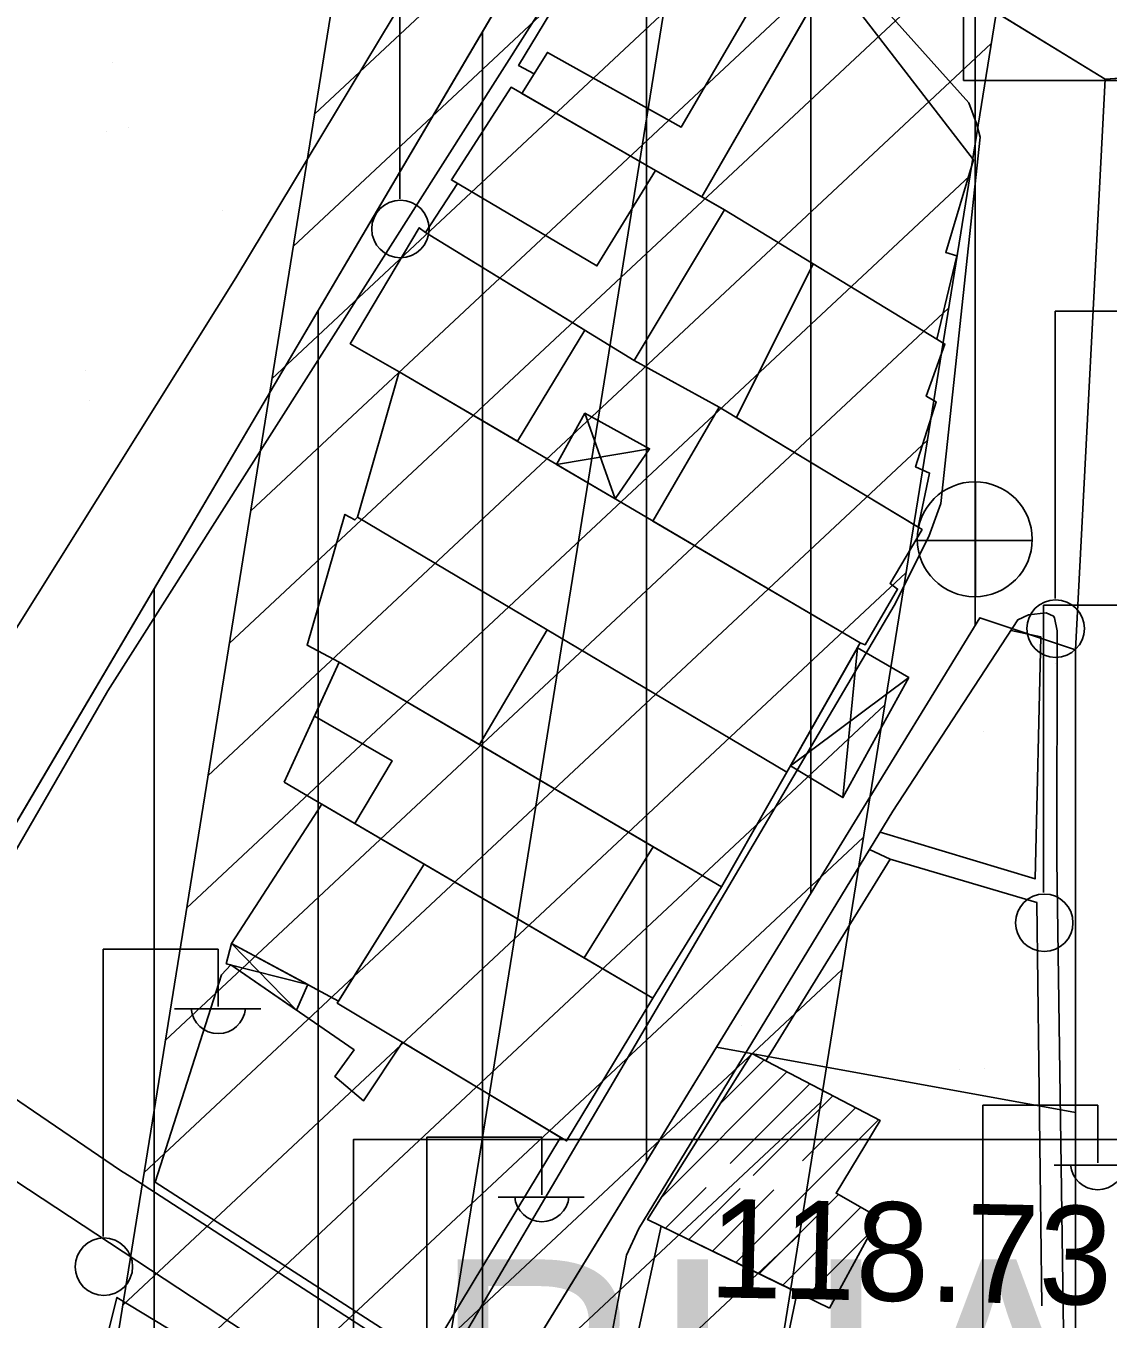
# Model space of a CAD drawing. Extents: x 417997 to 421451, y 4451742 to 4455216.
# Drawn here: x 419463 to 419529, y 4452722.7 to 4452801.4 of the extents above; entities that cross this region are included whole.
import ezdxf

# ---------------------------------------------------------------- set-up
doc = ezdxf.new("R2010")
doc.units = 0
for name, color, linetype in [('ADA', 7, 'Continuous'), ('B_Mesken', 7, 'Continuous'), ('B_Resmi', 7, 'Continuous'), ('B_Sundurma', 7, 'Continuous'), ('B_Tarama', 7, 'Continuous'), ('B_Teras', 7, 'Continuous'), ('Default', 7, 'Continuous'), ('LJ_SEMBOL', 7, 'Continuous'), ('PL_AYA_PARK_DINLENME', 7, 'Continuous'), ('PL_K_BHA', 7, 'Continuous'), ('PL_KON_MEV_350', 7, 'Continuous'), ('PL_OZEL_DONATI', 7, 'Continuous'), ('S_Elektrik_Diregi', 7, 'Continuous'), ('S_Rogar_Kapagi', 7, 'Continuous'), ('Sinir_Duvar_tek_tarafa_ait', 7, 'Continuous'), ('TA_ENH_154', 7, 'Continuous'), ('TA_ENH_KORUMA', 7, 'Continuous'), ('TA_ENH_TARAMA', 7, 'Continuous'), ('TR_ORTAYOGUNKONUT', 7, 'Continuous'), ('TR_PARKALANI', 7, 'Continuous'), ('Y_Kot_Noktasi', 7, 'Continuous'), ('Yol_Kaldirim_kenari_bordurtasi', 7, 'Continuous'), ('Yol_Sose', 7, 'Continuous')]:
    doc.layers.add(name, color=color, linetype=linetype)

# ---------------------------------------------------------------- blocks, each defined once
blk = doc.blocks.new('POINT_DISPLAY')
at = {"layer": 'Default'}
blk.add_line((0, 0), (0, 0), dxfattribs=at)

msp = doc.modelspace()

# ---------------------------------------------------------------- linework, layer by layer
at = {"layer": 'ADA'}
for p, q in [((419454.032, 4452738.645), (419499.673, 4452816.036)), ((419454.032, 4452738.645), (419499.673, 4452816.036)), ((419499.673, 4452816.036), (419528.777, 4452798.176)), ((419499.673, 4452816.036), (419528.777, 4452798.176)), ((419528.777, 4452798.176), (419567.021, 4452800.801)), ((419528.777, 4452798.176), (419567.021, 4452800.801)), ((419521.144, 4452765.395), (419505.117, 4452739.256)), ((419521.144, 4452765.395), (419505.117, 4452739.256)), ((419526.978, 4452763.45), (419521.144, 4452765.395)), ((419526.978, 4452763.45), (419521.144, 4452765.395)), ((419526.978, 4452735.281), (419526.978, 4452763.45)), ((419526.978, 4452735.281), (419526.978, 4452763.45)), ((419505.117, 4452739.256), (419491.795, 4452717.529)), ((419505.117, 4452739.256), (419491.795, 4452717.529)), ((419505.117, 4452739.256), (419526.978, 4452735.281)), ((419505.117, 4452739.256), (419526.978, 4452735.281)), ((419526.978, 4452720.667), (419526.978, 4452735.281)), ((419526.978, 4452720.667), (419526.978, 4452735.281))]:
    msp.add_line(p, q, dxfattribs=at)
at = {"layer": 'B_Mesken'}
for points in [[(419494.001, 4452798.506), (419493.056, 4452799.022), (419500.464, 4452811.258), (419509.357, 4452806.342), (419509.194, 4452805.945), (419511.938, 4452804.445), (419504.214, 4452791.013), (419501.397, 4452792.616), (419493.26, 4452797.308)], [(419505.601, 4452790.224), (419518.538, 4452782.357), (419519.748, 4452787.433), (419519.07, 4452787.64), (419520.756, 4452793.27), (419512.027, 4452804.601), (419504.214, 4452791.013)], [(419489.328, 4452791.838), (419488.965, 4452792.052), (419492.6, 4452797.689), (419501.397, 4452792.616), (419505.601, 4452790.224), (419500.105, 4452781.06), (419487.393, 4452788.853)], [(419487.393, 4452788.853), (419487.002, 4452789.143), (419482.809, 4452782.08), (419485.792, 4452780.366), (419492.981, 4452776.136), (419497.097, 4452782.905)], [(419517.39, 4452770.908), (419518.082, 4452774.206), (419517.237, 4452774.579), (419518.488, 4452778.535), (419517.87, 4452778.888), (419519.016, 4452782.06), (419518.538, 4452782.357), (419510.991, 4452786.946), (419506.335, 4452777.586)], [(419483.24, 4452771.52), (419509.396, 4452756), (419513.851, 4452763.858), (419485.792, 4452780.366)], [(419501.239, 4452771.278), (419505.278, 4452778.224), (419517.632, 4452770.762), (419515.685, 4452767.474), (419516.137, 4452767.144), (419514.169, 4452763.753), (419513.851, 4452763.858)], [(419482.135, 4452762.686), (419480.171, 4452763.721), (419482.483, 4452771.691), (419483.093, 4452771.348), (419483.24, 4452771.52), (419494.797, 4452764.663), (419490.675, 4452757.669)], [(419490.675, 4452757.669), (419494.797, 4452764.663), (419509.396, 4452756), (419505.423, 4452749.006), (419505.423, 4452749.006), (419501.257, 4452751.453)], [(419478.787, 4452755.394), (419501.234, 4452742.229), (419505.423, 4452749.006), (419482.135, 4452762.686)], [(419482.093, 4452742.061), (419475.571, 4452745.57), (419481.08, 4452754.049), (419483.091, 4452752.87), (419487.302, 4452750.4)], [(419487.302, 4452750.4), (419482.014, 4452741.934), (419495.978, 4452733.54), (419501.234, 4452742.229), (419497.052, 4452744.682)], [(419485.981, 4452739.549), (419483.606, 4452735.983), (419481.865, 4452737.466), (419483.041, 4452739.085), (419475.538, 4452744.259), (419474.961, 4452743.645), (419470.913, 4452731.028), (419487.499, 4452720.347), (419495.616, 4452733.757)], [(419510.015, 4452724.333), (419508.967, 4452719.266), (419500.126, 4452720.96), (419501.731, 4452728.363)], [(419474.872, 4452708.151), (419478.615, 4452717.946), (419468.596, 4452724.011), (419466.005, 4452713.594), (419474.448, 4452708.009), (419474.481, 4452708.217)]]:
    msp.add_lwpolyline(points, close=True, dxfattribs=at)
at = {"layer": 'B_Resmi'}
msp.add_lwpolyline([(419511.993, 4452723.37), (419515.002, 4452728.884), (419512.388, 4452730.355), (419515.083, 4452734.777), (419507.261, 4452738.859), (419500.917, 4452728.758)], close=True, dxfattribs=at)
at = {"layer": 'B_Sundurma'}
for p, q in [((419497.096, 4452777.841), (419498.944, 4452772.628)), ((419495.371, 4452774.73), (419501.032, 4452775.682)), ((419512.808, 4452754.442), (419513.688, 4452763.57)), ((419509.616, 4452756.389), (419516.814, 4452761.751)), ((419479.54, 4452741.5), (419475.571, 4452745.57)), ((419480.218, 4452743.07), (419475.25, 4452744.322))]:
    msp.add_line(p, q, dxfattribs=at)
for points in [[(419495.371, 4452774.73), (419497.096, 4452777.841), (419501.032, 4452775.682), (419498.944, 4452772.628)], [(419509.616, 4452756.389), (419512.808, 4452754.442), (419516.814, 4452761.751), (419513.688, 4452763.57)], [(419480.218, 4452743.07), (419479.54, 4452741.5), (419475.538, 4452744.259), (419475.25, 4452744.322), (419475.571, 4452745.57)]]:
    msp.add_lwpolyline(points, close=True, dxfattribs=at)
at = {"layer": 'B_Tarama'}
for p, q in [((419501.772, 4452730.12), (419509.397, 4452737.744)), ((419505.354, 4452735.823), (419508.003, 4452738.472)), ((419505.947, 4452732.173), (419510.791, 4452737.017)), ((419507.34, 4452731.445), (419512.185, 4452736.29)), ((419510.345, 4452732.328), (419513.579, 4452735.562)), ((419506.285, 4452726.147), (419514.973, 4452734.835)), ((419502.004, 4452728.23), (419504.478, 4452730.704)), ((419503.431, 4452727.536), (419506.549, 4452730.654)), ((419504.858, 4452726.841), (419508.592, 4452730.575)), ((419507.712, 4452725.453), (419512.532, 4452730.273)), ((419509.139, 4452724.759), (419513.89, 4452729.51)), ((419510.566, 4452724.064), (419514.541, 4452728.039)), ((419511.993, 4452723.37), (419511.994, 4452723.371))]:
    msp.add_line(p, q, dxfattribs=at)
at = {"layer": 'B_Teras'}
for points in [[(419493.26, 4452797.308), (419494.811, 4452799.813), (419502.965, 4452795.269), (419509.194, 4452805.945), (419511.938, 4452804.445), (419504.214, 4452791.013), (419501.397, 4452792.616)], [(419488.965, 4452792.052), (419497.823, 4452786.815), (419501.397, 4452792.616), (419492.6, 4452797.689)], [(419483.091, 4452752.87), (419485.361, 4452756.678), (419480.633, 4452759.413), (419482.135, 4452762.686), (419501.257, 4452751.453), (419497.052, 4452744.682)]]:
    msp.add_lwpolyline(points, close=True, dxfattribs=at)
at = {"layer": 'LJ_SEMBOL'}
for p, q in [((419520.156, 4452828.101), (419520.156, 4452798.101)), ((419520.156, 4452828.101), (419520.156, 4452798.101)), ((419520.156, 4452798.101), (419550.156, 4452798.101)), ((419520.156, 4452798.101), (419550.156, 4452798.101))]:
    msp.add_line(p, q, dxfattribs=at)
msp.add_lwpolyline([(419520.156, 4452798.101), (419550.156, 4452798.101), (419550.156, 4452828.101), (419520.156, 4452828.101)], close=True, dxfattribs=at)
msp.add_lwpolyline([(419520.156, 4452798.101), (419550.156, 4452798.101), (419550.156, 4452828.101), (419520.156, 4452828.101)], close=True, dxfattribs=at)
msp.add_lwpolyline([(419483.004, 4452733.638), (419533.004, 4452733.638), (419533.004, 4452703.638), (419483.004, 4452703.638), (419483.004, 4452733.638), (419533.004, 4452733.638)], dxfattribs=at)
msp.add_lwpolyline([(419483.004, 4452733.638), (419533.004, 4452733.638), (419533.004, 4452703.638), (419483.004, 4452703.638), (419483.004, 4452733.638), (419533.004, 4452733.638)], dxfattribs=at)
at = {"layer": 'PL_AYA_PARK_DINLENME'}
for points in [[(419459.655, 4452841.171), (419498.35, 4452820.335), (419499.673, 4452816.036), (419454.032, 4452738.645), (419413.022, 4452761.135)], [(419459.655, 4452841.171), (419498.35, 4452820.335), (419499.673, 4452816.036), (419454.032, 4452738.645), (419413.022, 4452761.135)], [(419526.978, 4452735.281), (419505.117, 4452739.256), (419521.144, 4452765.395), (419526.978, 4452763.45)], [(419526.978, 4452735.281), (419505.117, 4452739.256), (419521.144, 4452765.395), (419526.978, 4452763.45)]]:
    msp.add_lwpolyline(points, close=True, dxfattribs=at)
at = {"layer": 'PL_K_BHA'}
msp.add_lwpolyline([(419523.729, 4452713.537), (419491.795, 4452717.529), (419505.117, 4452739.256), (419526.978, 4452735.281), (419526.978, 4452720.667)], close=True, dxfattribs=at)
msp.add_lwpolyline([(419523.729, 4452713.537), (419491.795, 4452717.529), (419505.117, 4452739.256), (419526.978, 4452735.281), (419526.978, 4452720.667)], close=True, dxfattribs=at)
at = {"layer": 'PL_KON_MEV_350'}
for points in [[(419454.032, 4452738.645), (419499.673, 4452816.036), (419528.777, 4452798.176), (419526.978, 4452763.45), (419521.144, 4452765.395), (419505.117, 4452739.256), (419491.795, 4452717.529)], [(419526.978, 4452720.667), (419526.978, 4452763.45), (419528.777, 4452798.176), (419567.021, 4452800.801), (419569.824, 4452707.459)]]:
    msp.add_lwpolyline(points, dxfattribs=at)
at = {"layer": 'PL_OZEL_DONATI'}
msp.add_lwpolyline([(419567.021, 4452800.801), (419528.777, 4452798.176), (419499.673, 4452816.036), (419498.35, 4452820.335), (419514.244, 4452846.052), (419540.352, 4452835.88), (419540.683, 4452830.257), (419566.137, 4452830.257)], close=True, dxfattribs=at)
msp.add_lwpolyline([(419567.021, 4452800.801), (419528.777, 4452798.176), (419499.673, 4452816.036), (419498.35, 4452820.335), (419514.244, 4452846.052), (419540.352, 4452835.88), (419540.683, 4452830.257), (419566.137, 4452830.257)], close=True, dxfattribs=at)
at = {"layer": 'S_Elektrik_Diregi'}
for p, q in [((419485.827, 4452790.901), (419485.827, 4452808.401)), ((419525.726, 4452766.568), (419525.726, 4452784.068)), ((419525.726, 4452784.068), (419532.726, 4452784.068)), ((419525.033, 4452748.658), (419525.033, 4452766.158)), ((419525.033, 4452766.158), (419532.033, 4452766.158)), ((419467.762, 4452727.719), (419467.762, 4452745.219)), ((419467.762, 4452745.219), (419474.762, 4452745.219)), ((419474.762, 4452741.719), (419474.762, 4452745.219)), ((419472.102, 4452741.579), (419477.352, 4452741.579)), ((419521.325, 4452718.216), (419521.325, 4452735.716)), ((419521.325, 4452735.716), (419528.325, 4452735.716)), ((419528.325, 4452732.216), (419528.325, 4452735.716)), ((419487.469, 4452716.266), (419487.469, 4452733.767)), ((419487.469, 4452733.767), (419494.469, 4452733.767)), ((419494.469, 4452730.267), (419494.469, 4452733.767)), ((419525.665, 4452732.076), (419530.915, 4452732.076)), ((419491.809, 4452730.127), (419497.059, 4452730.127))]:
    msp.add_line(p, q, dxfattribs=at)
for centre in [(419485.863, 4452789.066), (419525.762, 4452764.732), (419525.069, 4452746.823), (419467.798, 4452725.883)]:
    msp.add_circle(centre, 1.75, dxfattribs=at)
for centre in [(419474.763, 4452741.732), (419528.325, 4452732.229), (419494.47, 4452730.279)]:
    msp.add_arc(centre, 1.658, 184.83843, 355.14641, dxfattribs=at)
at = {"layer": 'S_Rogar_Kapagi'}
for p, q in [((419520.889, 4452766.642), (419520.889, 4452773.642)), ((419517.319, 4452770.107), (419524.319, 4452770.107))]:
    msp.add_line(p, q, dxfattribs=at)
msp.add_circle((419520.836, 4452770.171), 3.5, dxfattribs=at)
at = {"layer": 'Sinir_Duvar_tek_tarafa_ait'}
for points in [[(419500.105, 4452781.06), (419505.278, 4452778.224)], [(419508.114, 4452738.413), (419515.686, 4452750.693), (419524.615, 4452748.064), (419524.926, 4452723.504)]]:
    msp.add_lwpolyline(points, dxfattribs=at)
at = {"layer": 'TA_ENH_154'}
msp.add_lwpolyline([(421244.229, 4452871.733), (420603.453, 4452866.932), (420104.111, 4452747.147), (419709.07, 4452649.72), (419353.297, 4452559.565), (419284.532, 4452601.288), (419287.681, 4452599.871), (419484.079, 4452691.722), (419833.947, 4454863.938), (419862.826, 4455014.236)], dxfattribs=at)
msp.add_lwpolyline([(421244.229, 4452871.733), (420603.453, 4452866.932), (420104.111, 4452747.147), (419709.07, 4452649.72), (419353.297, 4452559.565), (419284.532, 4452601.288), (419287.681, 4452599.871), (419484.079, 4452691.722), (419833.947, 4454863.938), (419862.826, 4455014.236)], dxfattribs=at)
at = {"layer": 'TA_ENH_KORUMA'}
msp.add_line((419466.015, 4452705.355), (419814.248, 4454867.416), dxfattribs=at)
msp.add_line((419466.015, 4452705.355), (419814.248, 4454867.416), dxfattribs=at)
msp.add_lwpolyline([(419883.153, 4455014.021), (419853.647, 4454860.459), (419502.143, 4452678.088), (419329.549, 4452597.37), (419356.508, 4452581.013), (419704.218, 4452669.124), (420099.383, 4452766.582), (420601.013, 4452886.916), (421244.438, 4452891.737)], dxfattribs=at)
msp.add_lwpolyline([(419883.153, 4455014.021), (419853.647, 4454860.459), (419502.143, 4452678.088), (419329.549, 4452597.37), (419356.508, 4452581.013), (419704.218, 4452669.124), (420099.383, 4452766.582), (420601.013, 4452886.916), (421244.438, 4452891.737)], dxfattribs=at)
at = {"layer": 'TA_ENH_TARAMA'}
for p, q in [((419480.624, 4452796.06), (419528.323, 4452840.639)), ((419480.624, 4452796.06), (419528.323, 4452840.639)), ((419479.326, 4452788.003), (419527.026, 4452832.581)), ((419479.326, 4452788.003), (419527.026, 4452832.581)), ((419478.029, 4452779.946), (419525.728, 4452824.524)), ((419478.029, 4452779.946), (419525.728, 4452824.524)), ((419476.731, 4452771.888), (419524.43, 4452816.467)), ((419476.731, 4452771.888), (419524.43, 4452816.467)), ((419475.433, 4452763.831), (419523.133, 4452808.41)), ((419475.433, 4452763.831), (419523.133, 4452808.41)), ((419474.135, 4452755.774), (419521.835, 4452800.353)), ((419474.135, 4452755.774), (419521.835, 4452800.353)), ((419472.838, 4452747.717), (419520.537, 4452792.296)), ((419472.838, 4452747.717), (419520.537, 4452792.296)), ((419471.54, 4452739.66), (419519.24, 4452784.239)), ((419471.54, 4452739.66), (419519.24, 4452784.239)), ((419470.242, 4452731.603), (419517.942, 4452776.181)), ((419470.242, 4452731.603), (419517.942, 4452776.181)), ((419468.945, 4452723.546), (419516.644, 4452768.124)), ((419468.945, 4452723.546), (419516.644, 4452768.124)), ((419467.647, 4452715.488), (419515.347, 4452760.067)), ((419467.647, 4452715.488), (419515.347, 4452760.067)), ((419466.349, 4452707.431), (419514.049, 4452752.01)), ((419466.349, 4452707.431), (419514.049, 4452752.01)), ((419382.309, 4452622.044), (419512.751, 4452743.953)), ((419382.309, 4452622.044), (419512.751, 4452743.953)), ((419396.968, 4452628.9), (419511.454, 4452735.896)), ((419396.968, 4452628.9), (419511.454, 4452735.896)), ((419411.627, 4452635.756), (419510.156, 4452727.839)), ((419411.627, 4452635.756), (419510.156, 4452727.839))]:
    msp.add_line(p, q, dxfattribs=at)
at = {"layer": 'TR_ORTAYOGUNKONUT'}
for p, q in [((419500.855, 4452732.304), (419500.855, 4452815.311)), ((419500.855, 4452732.304), (419500.855, 4452815.311)), ((419510.855, 4452748.614), (419510.855, 4452809.174)), ((419510.855, 4452748.614), (419510.855, 4452809.174)), ((419520.855, 4452764.923), (419520.855, 4452803.038)), ((419520.855, 4452764.923), (419520.855, 4452803.038)), ((419490.855, 4452715.995), (419490.855, 4452801.083)), ((419490.855, 4452715.995), (419490.855, 4452801.083)), ((419480.855, 4452699.685), (419480.855, 4452784.127)), ((419480.855, 4452699.685), (419480.855, 4452784.127)), ((419470.855, 4452683.375), (419470.855, 4452767.17)), ((419470.855, 4452683.375), (419470.855, 4452767.17))]:
    msp.add_line(p, q, dxfattribs=at)
at = {"layer": 'Yol_Kaldirim_kenari_bordurtasi'}
for points in [[(419515.077, 4452752.345), (419524.512, 4452749.493), (419524.857, 4452764.234), (419523.046, 4452764.626)], [(419515.686, 4452750.693), (419514.428, 4452751.279)]]:
    msp.add_lwpolyline(points, dxfattribs=at)
at = {"layer": 'Yol_Sose'}
for points in [[(419432.464, 4452790.726), (419459.518, 4452835.698), (419459.725, 4452835.926), (419459.907, 4452835.926), (419460.637, 4452835.718), (419492.365, 4452816.096), (419492.705, 4452815.502), (419492.771, 4452814.566), (419492.724, 4452814.338), (419492.379, 4452813.54), (419475.843, 4452786.096), (419455.339, 4452753.388), (419450.84, 4452746.46), (419450.198, 4452745.822), (419449.855, 4452745.595), (419449.17, 4452745.597), (419448.69, 4452745.689), (419417.215, 4452765.448), (419416.988, 4452765.905), (419417.012, 4452766.338), (419417.197, 4452766.863), (419431.936, 4452789.974)], [(419469.495, 4452731.315), (419487.484, 4452719.665), (419488.212, 4452719.662), (419488.943, 4452720.366), (419515.93, 4452766.148), (419518.038, 4452770.351), (419518.773, 4452772.35), (419521.169, 4452794.658), (419520.944, 4452795.478), (419520.47, 4452796.753), (419513.077, 4452805.031), (419512.601, 4452805.419), (419501.47, 4452812.046), (419500.696, 4452812.094), (419500.377, 4452811.822), (419468.046, 4452760.936), (419457.172, 4452742.154), (419456.919, 4452741.223), (419456.916, 4452740.313), (419457.368, 4452739.538), (419468.821, 4452731.739)], [(419498.991, 4452718.011), (419520.038, 4452714.897), (419521.773, 4452715.028), (419522.801, 4452715.482), (419525.87, 4452719.007), (419526.123, 4452719.713), (419526.263, 4452720.533), (419525.838, 4452750.629), (419525.861, 4452764.604), (419525.704, 4452765.38), (419525.636, 4452765.494), (419525.181, 4452765.7), (419524.108, 4452765.567), (419523.468, 4452765.272), (419515.855, 4452753.62), (419500.371, 4452728.221), (419499.635, 4452726.581), (419498.218, 4452719.039), (419498.285, 4452718.514)]]:
    msp.add_lwpolyline(points, close=True, dxfattribs=at)
msp.add_lwpolyline([(419454.929, 4452736.023), (419487.158, 4452714.807), (419487.613, 4452714.259), (419487.771, 4452713.574), (419481.729, 4452688.266), (419478.007, 4452674.29), (419477.664, 4452674.086), (419477.184, 4452673.973), (419466.911, 4452673.728), (419465.563, 4452673.321), (419464.991, 4452672.957), (419455.357, 4452661.553)], dxfattribs=at)

# ---------------------------------------------------------------- block references
at = {"layer": 'TR_PARKALANI', "xscale": 0.1, "yscale": 0.10000000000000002}
for p in [(419468.352, 4452799.173), (419468.352, 4452799.173), (419469.284, 4452795.223), (419469.284, 4452795.223), (419467.952, 4452794.998), (419467.952, 4452794.998), (419484.056, 4452792.619), (419484.056, 4452792.619), (419475.012, 4452790.193), (419475.012, 4452790.193), (419466.679, 4452780.451), (419466.679, 4452780.451), (419466.901, 4452778.608), (419466.901, 4452778.608), (419525.758, 4452762.601), (419525.758, 4452762.601), (419521.34, 4452758.45), (419521.34, 4452758.45), (419465.45, 4452758.044), (419465.45, 4452758.044), (419513.229, 4452746.866), (419513.229, 4452746.866), (419506.644, 4452740.585), (419506.644, 4452740.585), (419519.889, 4452737.886), (419519.889, 4452737.886), (419521.416, 4452737.98), (419521.416, 4452737.98)]:
    msp.add_blockref('POINT_DISPLAY', p, dxfattribs=at)

# ---------------------------------------------------------------- texts
at = {"layer": 'LJ_SEMBOL'}
msp.add_text('BHA', height=15, dxfattribs=at).set_placement((419487.704, 4452711.331))
msp.add_text('BHA', height=15, dxfattribs=at).set_placement((419487.704, 4452711.331))
at = {"layer": 'Y_Kot_Noktasi'}
msp.add_text('118.73 ', height=6, rotation=358.87031, dxfattribs=at).set_placement((419504.621, 4452724.029))

doc.saveas('drawing.dxf')
